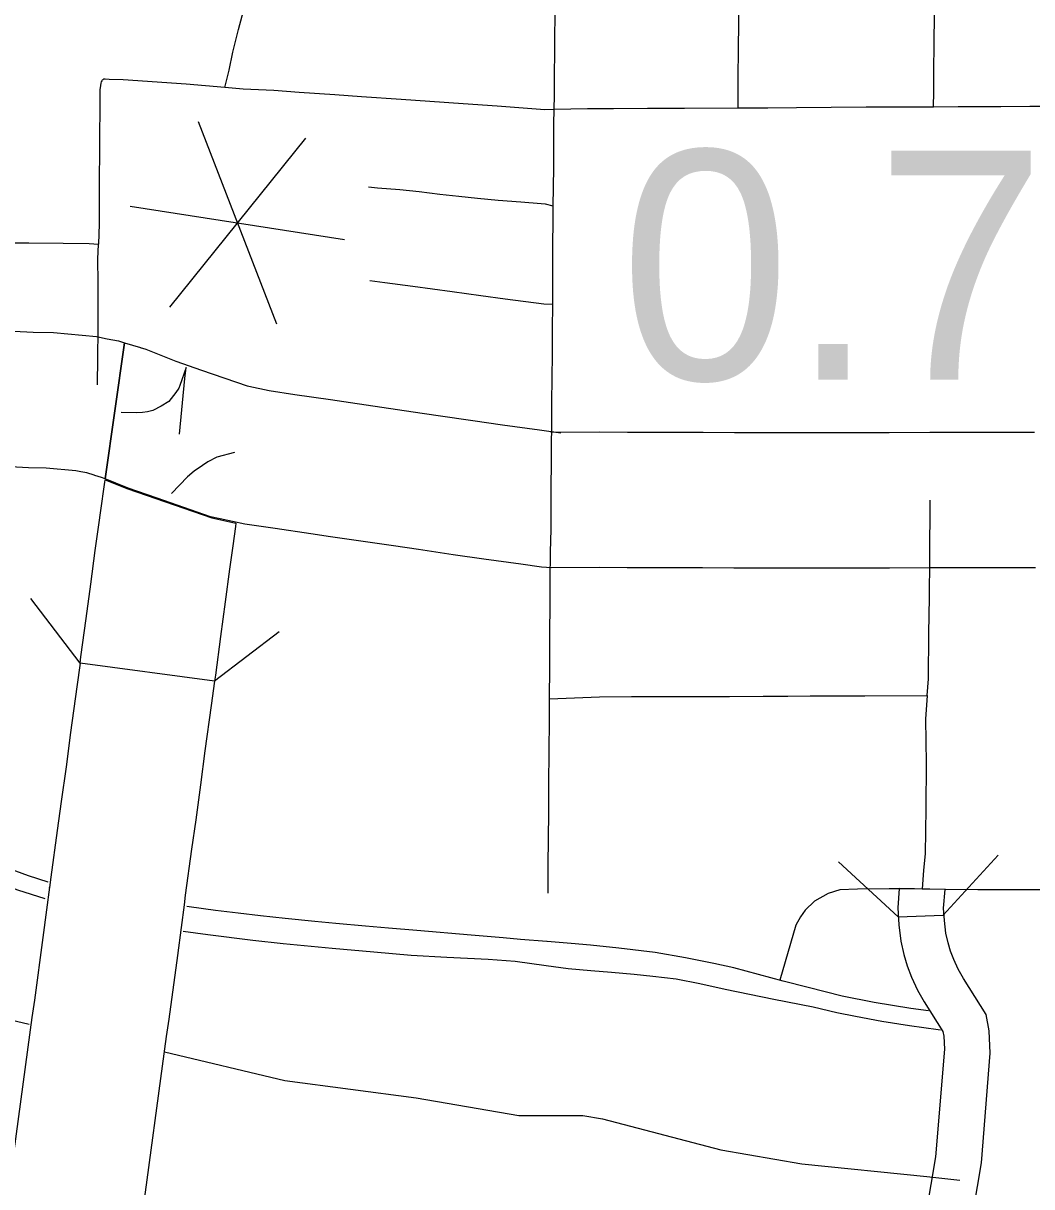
# Model space of a CAD drawing. Extents: x -19 to 366, y -4 to 359.
# Drawn here: x 155.0494 to 155.4015, y 191.8011 to 192.2072 of the extents above; entities that cross this region are included whole.
import ezdxf

# ---------------------------------------------------------------- set-up
doc = ezdxf.new("R2010")
doc.units = 0
for name, color, linetype in [('R_Border Prem', 7, 'Continuous'), ('R_Contour Annot', 7, 'Continuous'), ('R_Draft', 7, 'Continuous'), ('R_Striping', 7, 'Continuous'), ('R_Temp Easement Annot', 7, 'Continuous'), ('R_Vert Alg', 7, 'Continuous'), ('Sheet Fence', 7, 'Continuous'), ('T_Vehicle Path Lt Minor', 7, 'Continuous')]:
    doc.layers.add(name, color=color, linetype=linetype)

msp = doc.modelspace()

# ---------------------------------------------------------------- linework, layer by layer
at = {"layer": 'R_Border Prem'}
for points in [[(154.78377670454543, 191.93838598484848), (154.7963174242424, 191.93354640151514), (154.81856420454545, 191.92308579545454), (154.8596125, 191.90650473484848), (154.89284412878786, 191.89612878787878), (154.90422348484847, 191.89431780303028), (154.94541893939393, 191.8828640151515), (155.05149539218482, 191.85787707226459)], [(155.09875428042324, 191.84819123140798), (155.1406856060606, 191.83823257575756), (155.1865721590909, 191.83213087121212), (155.22242083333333, 191.82595170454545), (155.24477083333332, 191.82593390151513), (155.25159848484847, 191.82484734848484), (155.29297878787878, 191.81396458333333), (155.32124071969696, 191.80905606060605), (155.36484034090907, 191.80464545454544), (155.37643711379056, 191.8033651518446)]]:
    msp.add_lwpolyline(points, dxfattribs=at)
at = {"layer": 'R_Contour Annot'}
msp.add_line((155.07436221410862, 192.04942793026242), (155.07418872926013, 192.04947944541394), dxfattribs=at)
for points in [[(154.96591893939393, 192.09950568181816), (154.97705189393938, 192.09959109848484), (154.99178257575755, 192.0996106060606), (155.00597253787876, 192.09957765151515), (155.01530227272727, 192.09947613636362), (155.02937329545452, 192.09984318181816), (155.03927234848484, 192.10011950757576), (155.05285833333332, 192.0994058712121), (155.05989564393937, 192.09928125), (155.07490738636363, 192.09791988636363), (155.07871363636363, 192.09709583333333), (155.08263125, 192.09638200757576), (155.08475678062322, 192.09574342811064)], [(155.08475678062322, 192.09574342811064), (155.07801663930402, 192.04818421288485), (155.0766553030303, 192.04873674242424), (155.07436221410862, 192.04942793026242)], [(155.07418872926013, 192.04947944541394), (155.07154071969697, 192.05027481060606), (155.06945757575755, 192.05065454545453), (155.0677331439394, 192.0510278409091), (155.05733503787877, 192.05197064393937), (155.05119696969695, 192.0520793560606), (155.03869015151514, 192.0527361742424), (155.03065132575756, 192.05251174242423), (155.01566174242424, 192.0521208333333), (155.0056596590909, 192.0522299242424), (154.99175909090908, 192.0522621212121), (154.97726477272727, 192.05224299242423), (154.96628219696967, 192.05215871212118)], [(155.35524640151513, 191.90517424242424), (155.35472670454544, 191.89844734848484), (155.3550952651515, 191.89254848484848), (155.35579848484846, 191.88688749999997), (155.35687443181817, 191.8821587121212), (155.35805132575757, 191.8782452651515), (155.35951041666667, 191.87430795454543), (155.36163541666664, 191.8697255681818), (155.36399128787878, 191.86560624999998), (155.37048541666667, 191.85533428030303), (155.37079905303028, 191.8536602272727), (155.37100757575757, 191.8490990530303)], [(155.38705265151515, 191.84779015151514), (155.38670018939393, 191.85550416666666), (155.38561761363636, 191.86128200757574), (155.37767765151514, 191.87384071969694), (155.3758356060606, 191.8770615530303), (155.37426382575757, 191.88045113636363), (155.37319905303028, 191.8833240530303), (155.3723240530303, 191.88623409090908), (155.37154678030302, 191.88965), (155.3710024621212, 191.89403219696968), (155.37073390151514, 191.89832954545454), (155.37124015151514, 191.90488162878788), (155.35524640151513, 191.90517424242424)], [(155.37100748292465, 191.84909910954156), (155.36793939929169, 191.81149284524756), (155.3268825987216, 191.56816635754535), (155.31166298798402, 191.45241023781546)], [(155.31166298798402, 191.45241023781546), (155.32762410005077, 191.4503116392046), (155.34280548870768, 191.5657770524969), (155.3839284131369, 191.80949542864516), (155.38705265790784, 191.84779007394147)]]:
    msp.add_lwpolyline(points, dxfattribs=at)
at = {"layer": 'R_Draft'}
for p, q in [((155.1281193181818, 192.0805456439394), (155.12812045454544, 192.08054545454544)), ((155.23709886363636, 192.06425700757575), (155.2336284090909, 192.0644977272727)), ((155.09615662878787, 192.04142859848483), (155.0961524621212, 192.04143011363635)), ((155.11813863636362, 192.03426098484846), (155.11813977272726, 192.03426079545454)), ((155.23383106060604, 192.0171496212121), (155.2303606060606, 192.0173903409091)), ((155.29753958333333, 192.0170761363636), (155.29754602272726, 192.0170761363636)), ((155.366159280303, 192.01713579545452), (155.3661596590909, 192.01713579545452)), ((155.1161804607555, 191.9775635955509), (155.0692531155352, 191.98386465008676)), ((155.05857083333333, 191.90560416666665), (155.05858049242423, 191.90567821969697)), ((155.1055284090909, 191.89953257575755), (155.10551875, 191.89945852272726)), ((155.0575371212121, 191.8978043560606), (155.05753428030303, 191.8977827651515)), ((155.10447537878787, 191.89158465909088), (155.10447821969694, 191.89160625))]:
    msp.add_line(p, q, dxfattribs=at)
for points in [[(155.07801665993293, 192.04818420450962), (155.08475683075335, 192.0957434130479), (155.09037386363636, 192.0940558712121)], [(155.09020037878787, 192.09410738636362), (155.09223674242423, 192.09351249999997), (155.10265321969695, 192.08928484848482), (155.11164071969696, 192.08617367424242)], [(155.11163655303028, 192.0861751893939), (155.12756231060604, 192.08066571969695), (155.1281193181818, 192.0805456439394)], [(155.12812045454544, 192.08054545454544), (155.13523124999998, 192.07901193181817), (155.14422916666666, 192.07769696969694), (155.15663731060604, 192.07587329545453), (155.16360075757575, 192.07484696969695), (155.18551818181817, 192.07163749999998), (155.19425700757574, 192.07037897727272), (155.2063577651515, 192.06857253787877), (155.21674829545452, 192.06706174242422), (155.22964166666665, 192.06532916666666), (155.23709886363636, 192.06425700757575)], [(155.2336284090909, 192.0644977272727), (155.25047954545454, 192.0645698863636), (155.26037178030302, 192.06454090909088), (155.2728746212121, 192.06452878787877), (155.28676193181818, 192.06446344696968), (155.29771534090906, 192.06442424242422)], [(155.29772178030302, 192.06442424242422), (155.30572878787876, 192.0643933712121), (155.31551553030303, 192.0644134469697), (155.32210776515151, 192.0644375), (155.33134753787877, 192.06443106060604), (155.34179867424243, 192.0644246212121), (155.35171912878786, 192.06443257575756), (155.36598920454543, 192.06448390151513)], [(155.36598958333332, 192.06448390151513), (155.37743106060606, 192.06452499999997), (155.3879448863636, 192.06449621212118), (155.39880037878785, 192.06447253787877), (155.40253219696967, 192.0644971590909)], [(155.0692531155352, 191.98386465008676), (155.06954545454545, 191.98604185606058), (155.071365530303, 191.9994087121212), (155.07294337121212, 192.01144886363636), (155.07451079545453, 192.02316174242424), (155.07568636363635, 192.0313808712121), (155.0765664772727, 192.0379515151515), (155.0775899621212, 192.04544791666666), (155.07784848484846, 192.04699753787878)], [(155.0778403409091, 192.0469486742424), (155.07798594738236, 192.04783261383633), (155.0858841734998, 192.04469833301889), (155.11519401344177, 192.03456449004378), (155.12364021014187, 192.03272113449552)], [(155.0961524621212, 192.04143011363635), (155.08599450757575, 192.0449462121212), (155.07801665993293, 192.04818420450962)], [(155.11813977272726, 192.03426079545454), (155.11478617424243, 192.03498390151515), (155.09615662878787, 192.04142859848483)], [(155.12364021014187, 192.03272113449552), (155.1234880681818, 192.03160643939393), (155.12258787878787, 192.02488579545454), (155.12141268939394, 192.0166693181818), (155.11988200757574, 192.00523257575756), (155.11829734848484, 191.99313863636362), (155.11646704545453, 191.9796971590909), (155.11618057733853, 191.97756362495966)], [(155.2303606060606, 192.0173903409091), (155.2231193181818, 192.01843143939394), (155.21018844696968, 192.02016931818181), (155.19945625, 192.02172973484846), (155.18738655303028, 192.02353125), (155.17871325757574, 192.02478068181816), (155.15671856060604, 192.02800113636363), (155.14974261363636, 192.0290293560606), (155.13736325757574, 192.03084886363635), (155.12680738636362, 192.0323914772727), (155.11813863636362, 192.03426098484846)], [(155.29754602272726, 192.0170761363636), (155.28656609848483, 192.01711534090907), (155.27274015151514, 192.0171803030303), (155.2602793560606, 192.0171924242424), (155.25051174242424, 192.01722102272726), (155.23383106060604, 192.0171496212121)], [(155.3661596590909, 192.01713579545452), (155.35182329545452, 192.01708409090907), (155.34180284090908, 192.0170761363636), (155.3313164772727, 192.01708257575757), (155.3221778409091, 192.0170890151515), (155.31565037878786, 192.0170649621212), (155.30568598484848, 192.01704488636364), (155.29753958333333, 192.0170761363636)], [(155.40284545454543, 192.01714981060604), (155.39890568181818, 192.0171236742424), (155.38782859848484, 192.01714772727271), (155.37745113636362, 192.01717613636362), (155.366159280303, 192.01713579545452)], [(155.06925310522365, 191.98386457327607), (155.06813749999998, 191.97555606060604), (155.06591079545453, 191.95966212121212), (155.0643174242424, 191.94771950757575), (155.06267499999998, 191.93557708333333), (155.0612789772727, 191.92542992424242), (155.05902670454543, 191.90912973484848), (155.05857083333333, 191.90560416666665)], [(155.11618057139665, 191.97756358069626), (155.11504696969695, 191.9691208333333), (155.11282291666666, 191.9532465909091), (155.1112443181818, 191.9414153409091), (155.1095890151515, 191.9291774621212), (155.10818390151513, 191.91896287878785), (155.10595776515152, 191.90285321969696), (155.1055284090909, 191.89953257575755)], [(155.05858049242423, 191.90567821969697), (155.0575371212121, 191.8978043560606)], [(155.10551875, 191.89945852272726), (155.10447537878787, 191.89158465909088)], [(155.05753428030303, 191.8977827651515), (155.0562674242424, 191.88815378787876), (155.05328314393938, 191.86619374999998), (155.0523962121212, 191.8601837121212), (155.03486268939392, 191.73054412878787), (155.0234159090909, 191.6460721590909)], [(155.10447821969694, 191.89160625), (155.1031981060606, 191.88187765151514), (155.10016382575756, 191.85954943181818), (155.09927916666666, 191.85355416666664), (155.0817831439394, 191.72419223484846), (155.07033560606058, 191.63971420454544)]]:
    msp.add_lwpolyline(points, dxfattribs=at)
at = {"layer": 'R_Striping'}
for points in [[(155.1197212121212, 192.1848323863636), (155.12126931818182, 192.19088125), (155.1225740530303, 192.19713882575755), (155.1245625, 192.20509715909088), (155.12586553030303, 192.20983503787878), (155.12755909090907, 192.2157818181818)], [(155.23476988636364, 192.17712594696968), (155.23488106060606, 192.18213333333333), (155.23490075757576, 192.18938920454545), (155.23495700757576, 192.196996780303), (155.23503295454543, 192.2023909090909), (155.23511780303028, 192.20984166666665), (155.23514829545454, 192.21359034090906)], [(155.29896268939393, 192.1775827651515), (155.29905321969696, 192.1824712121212), (155.2990630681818, 192.18927632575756), (155.29913390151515, 192.1971952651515), (155.2992462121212, 192.20848068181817), (155.29930227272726, 192.21215359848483)], [(155.36720662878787, 192.17799204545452), (155.36728011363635, 192.18344848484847), (155.36737897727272, 192.19201950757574), (155.36744299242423, 192.19858693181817), (155.3675662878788, 192.21191136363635)], [(155.0767846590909, 192.1871475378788), (155.07660511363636, 192.18683124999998), (155.07647689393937, 192.18636231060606), (155.07633522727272, 192.18555170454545), (155.07616950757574, 192.183953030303), (155.0760765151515, 192.17599545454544), (155.076059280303, 192.1694321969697), (155.0760346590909, 192.16155643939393), (155.0759390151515, 192.15366382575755), (155.0758912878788, 192.14575511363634), (155.07583825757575, 192.13722386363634), (155.0756225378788, 192.13018390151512)], [(155.1197212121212, 192.1848323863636), (155.1062121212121, 192.18595378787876), (155.08428295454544, 192.1874606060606), (155.07942234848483, 192.18764734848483), (155.07795113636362, 192.18775113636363), (155.07743219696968, 192.1876880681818), (155.07712803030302, 192.18755208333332), (155.07696647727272, 192.18741363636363), (155.0767846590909, 192.1871475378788)], [(155.23476988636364, 192.17712594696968), (155.23147992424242, 192.17705662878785), (155.2148886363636, 192.17828749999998), (155.20299886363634, 192.17909962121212), (155.19129791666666, 192.17992821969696), (155.18130643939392, 192.1806193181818), (155.16746969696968, 192.18159469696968), (155.15814223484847, 192.1822577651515), (155.14575359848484, 192.1831198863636), (155.13687727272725, 192.18375170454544), (155.12620321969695, 192.18429166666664), (155.1197212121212, 192.1848323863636)], [(155.43618200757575, 192.17849412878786), (155.4206649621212, 192.17862575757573), (155.40703674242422, 192.17818503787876), (155.40087935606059, 192.17815814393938)], [(155.23445227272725, 192.143403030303), (155.2346452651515, 192.15673522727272), (155.23462196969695, 192.16306003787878), (155.23468106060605, 192.17218143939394), (155.23476988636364, 192.17712594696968)], [(155.29896268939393, 192.1775827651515), (155.28025587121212, 192.17747045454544), (155.26739696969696, 192.17743503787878), (155.25546344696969, 192.17733579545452), (155.2463683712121, 192.17736003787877), (155.23476988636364, 192.17712594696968)], [(155.36720662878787, 192.17799204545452), (155.35617102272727, 192.1779496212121), (155.34371420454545, 192.17792594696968), (155.33149696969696, 192.17781534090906), (155.31935056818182, 192.17770359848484), (155.30940511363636, 192.17764659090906), (155.29896268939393, 192.1775827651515)], [(155.40087935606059, 192.17815814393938), (155.39067329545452, 192.17811041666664), (155.3857948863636, 192.17810643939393), (155.37580284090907, 192.17802670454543), (155.36720662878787, 192.17799204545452)], [(155.23445227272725, 192.143403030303), (155.2316827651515, 192.144146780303), (155.23025852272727, 192.14424659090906), (155.22311249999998, 192.14482689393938), (155.21523200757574, 192.14541477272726), (155.20798768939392, 192.14610473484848), (155.2014778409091, 192.14679261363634), (155.19484981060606, 192.1474774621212), (155.18759905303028, 192.14838314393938), (155.18085018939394, 192.14915284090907), (155.1730653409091, 192.1497083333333), (155.16993376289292, 192.15001161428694)], [(155.2342475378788, 192.10906174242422), (155.23430606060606, 192.12214412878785), (155.23433295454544, 192.13074564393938), (155.23437367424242, 192.13730625), (155.23445227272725, 192.143403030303)], [(155.02068541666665, 192.13068787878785), (155.0331212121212, 192.13061875), (155.0513837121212, 192.13054318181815), (155.06336761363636, 192.13052803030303), (155.07239696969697, 192.13033314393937), (155.0756225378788, 192.13018390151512)], [(155.07526988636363, 192.08100075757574), (155.07541363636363, 192.0904443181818), (155.07549905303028, 192.10026193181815), (155.07556988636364, 192.1081865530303), (155.0755971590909, 192.1167708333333), (155.07547291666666, 192.12490246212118), (155.0756225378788, 192.13018390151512)], [(155.2342475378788, 192.10906174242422), (155.23111837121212, 192.10916382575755), (155.21766098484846, 192.11091515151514), (155.20909999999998, 192.1120871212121), (155.19911174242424, 192.11344734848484), (155.18536477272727, 192.11538522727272), (155.17568731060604, 192.11667215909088), (155.17038290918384, 192.1173180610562)], [(155.23400473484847, 192.07441458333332), (155.2340990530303, 192.08391571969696), (155.23418882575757, 192.09120928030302), (155.23422064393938, 192.10045700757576), (155.2342475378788, 192.10906174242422)], [(155.10625397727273, 192.08713011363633), (155.10405113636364, 192.08079791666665), (155.1037005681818, 192.07986022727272), (155.10270227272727, 192.07839337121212), (155.10108579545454, 192.07621799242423), (155.10016799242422, 192.075215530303), (155.09756515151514, 192.07357348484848), (155.09464924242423, 192.07207878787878), (155.0927698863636, 192.07156666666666), (155.0910712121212, 192.071346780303), (155.08891893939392, 192.0712524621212), (155.08356231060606, 192.0713827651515)], [(155.10389659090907, 192.06380189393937), (155.10584924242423, 192.08324261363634), (155.10625397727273, 192.08713011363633)], [(155.23372973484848, 192.0408236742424), (155.23384678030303, 192.0582981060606), (155.23392954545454, 192.06821382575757), (155.23400473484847, 192.07441458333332)], [(155.12312954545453, 192.05740321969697), (155.11695018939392, 192.05574924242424), (155.11384829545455, 192.05413352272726), (155.1119433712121, 192.0528971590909), (155.10906780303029, 192.05084071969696), (155.10673333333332, 192.04892253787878), (155.10119981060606, 192.04310075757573)], [(155.2331515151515, 191.97146041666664), (155.23320037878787, 191.98251287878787), (155.23329583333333, 191.9943458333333), (155.23333219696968, 192.0042365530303), (155.2334071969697, 192.01281609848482), (155.23353920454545, 192.02265321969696), (155.2336803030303, 192.0306034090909), (155.23372973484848, 192.0408236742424)], [(155.36505757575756, 191.97263049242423), (155.3654774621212, 191.97840530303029), (155.36564166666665, 191.99428162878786), (155.36583143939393, 192.00695), (155.36595890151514, 192.02012348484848), (155.36607443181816, 192.04080984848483)], [(155.05813579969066, 191.9074490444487), (155.05807877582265, 191.90746397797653), (155.05119260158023, 191.9096365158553), (155.04096873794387, 191.9133690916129), (155.03202214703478, 191.91712212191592), (155.01918843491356, 191.92335962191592), (155.00890131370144, 191.9291787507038), (154.9979372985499, 191.9362637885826), (154.98885870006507, 191.9428685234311), (154.979712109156, 191.95014712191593), (154.970799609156, 191.95752704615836), (154.95941002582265, 191.9669571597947), (154.94792347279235, 191.9764618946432), (154.9390102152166, 191.98388083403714), (154.92937896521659, 191.99152041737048), (154.92089620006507, 191.99800375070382), (154.91279866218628, 192.00426473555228), (154.90587726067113, 192.00998651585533), (154.8961857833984, 192.01886303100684)], [(154.8931251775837, 192.01511560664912), (154.89955529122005, 192.0091813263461), (154.9090030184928, 192.00132829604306), (154.92301760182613, 191.98965367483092), (154.93666381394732, 191.97841522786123), (154.94882934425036, 191.96837431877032), (154.9598041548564, 191.95935197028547), (154.97010150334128, 191.95080746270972), (154.97991192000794, 191.94270746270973), (154.98704184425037, 191.93711977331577), (154.99776097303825, 191.92951825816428), (155.00840718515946, 191.92276768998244), (155.01816059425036, 191.91737109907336), (155.02520434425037, 191.91387829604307), (155.03768332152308, 191.90840916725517), (155.04736059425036, 191.90475803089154), (155.05689215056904, 191.90168301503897)], [(155.23266974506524, 191.9035710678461), (155.2327087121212, 191.91340359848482), (155.23284602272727, 191.93178011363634), (155.23292821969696, 191.9416958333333), (155.2330183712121, 191.9529452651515), (155.23311174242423, 191.96408200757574), (155.2331515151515, 191.97146041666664)], [(155.2331515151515, 191.97146041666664), (155.25056287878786, 191.97211723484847), (155.2617399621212, 191.97218219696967), (155.27289318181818, 191.97223409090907), (155.2847346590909, 191.97224791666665), (155.2959361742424, 191.97226874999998), (155.30775303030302, 191.97230587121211), (155.31630075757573, 191.9723803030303), (155.32418541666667, 191.9724352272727), (155.33403731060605, 191.9724606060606), (155.34322537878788, 191.97250132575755), (155.36505757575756, 191.97263049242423)], [(155.36505757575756, 191.97263049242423), (155.36445454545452, 191.96429015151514), (155.36462973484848, 191.9489303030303), (155.36448693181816, 191.93310208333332), (155.36427140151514, 191.91733693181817), (155.36375473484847, 191.91166268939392), (155.36324261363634, 191.90501950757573)], [(155.36324261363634, 191.90501950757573), (155.3561337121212, 191.9051418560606), (155.3517761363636, 191.90512973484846), (155.34064962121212, 191.90498674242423), (155.3345477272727, 191.90470037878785), (155.33041609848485, 191.90347443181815), (155.32568920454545, 191.9007611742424), (155.32244299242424, 191.89765700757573), (155.3208073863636, 191.8953327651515), (155.31916647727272, 191.8923712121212), (155.31355059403, 191.8731821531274)], [(155.43406079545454, 191.90487140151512), (155.42605549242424, 191.90488674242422), (155.41824071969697, 191.90486628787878), (155.41104261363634, 191.9047996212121), (155.40315662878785, 191.9047765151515), (155.38271988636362, 191.9047043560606), (155.37141780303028, 191.90487897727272), (155.36324261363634, 191.90501950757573)], [(155.2322492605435, 191.8866583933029), (155.22306005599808, 191.88743812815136), (155.2169106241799, 191.88796824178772), (155.2057746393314, 191.8889093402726), (155.18682634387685, 191.89053490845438), (155.17692577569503, 191.89135536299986), (155.16890001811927, 191.89205441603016), (155.15852198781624, 191.89300952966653), (155.15123013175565, 191.8937123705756), (155.14087255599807, 191.8947536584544), (155.13227217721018, 191.8956695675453), (155.1243827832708, 191.89655043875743), (155.11646649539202, 191.89753452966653), (155.10728694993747, 191.89878869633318), (155.1065036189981, 191.898901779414)], [(155.10526765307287, 191.89029558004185), (155.11385982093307, 191.88918281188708), (155.12959637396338, 191.88723034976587), (155.14012421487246, 191.88604909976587), (155.157297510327, 191.8843583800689), (155.1717590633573, 191.88307296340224), (155.18479523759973, 191.88194853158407), (155.19729637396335, 191.88129209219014), (155.2117643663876, 191.88057201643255), (155.22114258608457, 191.8798009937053), (155.2319384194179, 191.87836368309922)], [(155.31470684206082, 191.8728715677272), (155.29747782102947, 191.87749953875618), (155.2905158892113, 191.87905957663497), (155.28065111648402, 191.88106071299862), (155.27001077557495, 191.8828432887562), (155.2573639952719, 191.88442586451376), (155.2474596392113, 191.88537681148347), (155.24073729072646, 191.88602927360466), (155.23226096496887, 191.886753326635)], [(155.2319384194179, 191.87836368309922), (155.23964201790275, 191.8773409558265), (155.24755262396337, 191.87654076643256), (155.25474580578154, 191.87596766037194), (155.2627012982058, 191.875254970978), (155.2692090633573, 191.87462883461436), (155.27731323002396, 191.87370137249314), (155.28567402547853, 191.8720996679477), (155.2944249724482, 191.8701184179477), (155.31143410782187, 191.86662946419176)], [(155.365428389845, 191.86256095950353), (155.35927900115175, 191.8633759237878), (155.3464755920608, 191.86543463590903), (155.33537483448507, 191.86758198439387), (155.32341839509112, 191.8706225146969), (155.31470684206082, 191.8728715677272)], [(155.31143410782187, 191.86662946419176), (155.32516976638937, 191.86387512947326), (155.3334449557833, 191.86196603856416), (155.33997336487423, 191.86066244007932), (155.34921408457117, 191.85895334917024), (155.35882885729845, 191.85738952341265), (155.36881825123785, 191.85597304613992), (155.36966276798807, 191.85585901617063)]]:
    msp.add_lwpolyline(points, dxfattribs=at)
at = {"layer": 'R_Temp Easement Annot'}
for p, q in [((155.3705477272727, 191.89591912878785), (155.38980946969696, 191.91680132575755)), ((155.3549240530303, 191.8952884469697), (155.3340418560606, 191.91455)), ((155.3549240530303, 191.8952884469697), (155.3705477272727, 191.89591912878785))]:
    msp.add_line(p, q, dxfattribs=at)
at = {"layer": 'R_Vert Alg'}
for points in [[(155.06925303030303, 191.98386458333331), (155.0520168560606, 192.00644753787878)], [(155.13876344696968, 191.99479981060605), (155.11618049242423, 191.9775636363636)]]:
    msp.add_lwpolyline(points, dxfattribs=at)
at = {"layer": 'Sheet Fence'}
for points in [[(156.50946109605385, 189.3936996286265), (156.44758617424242, 191.65634204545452), (156.21139602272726, 200.27623352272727), (155.97446079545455, 208.89626344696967), (155.7367818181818, 217.51643257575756), (155.4983602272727, 226.13674071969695), (155.25919696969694, 234.75718825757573), (155.01929337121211, 243.37777537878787), (154.77865018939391, 251.9985024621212), (154.53726893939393, 260.61936950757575), (154.2951505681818, 269.24037670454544), (154.05229602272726, 277.86152443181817), (153.8087068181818, 286.48281287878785), (153.5643837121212, 295.10424223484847), (153.31932784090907, 303.72581249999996), (153.073540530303, 312.34752405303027), (152.82702291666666, 320.96937727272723), (152.57977613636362, 329.5913719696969), (152.33180113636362, 338.21350852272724), (152.08309924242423, 346.8357871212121)], [(0, 189.51617140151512), (7.112139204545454, 189.52059356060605), (14.224267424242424, 189.53385984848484), (21.336373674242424, 189.55597045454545), (28.448446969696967, 189.58692518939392), (35.56047613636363, 189.6267240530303), (42.672450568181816, 189.67536685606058), (49.78435871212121, 189.73285378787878), (56.89619015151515, 189.79918446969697), (64.00793333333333, 189.87435909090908), (71.11957765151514, 189.95837727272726), (78.23111212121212, 190.05123920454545), (85.34252537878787, 190.1529443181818), (92.45380681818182, 190.2634928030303), (99.56494526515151, 190.38288428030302), (106.67592973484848, 190.51111874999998), (113.78674924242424, 190.64819583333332), (120.8973928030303, 190.7941153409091), (128.00784943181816, 190.94887727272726), (135.11810795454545, 191.11248106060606), (142.2281577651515, 191.28492670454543), (149.3379875, 191.46621382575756), (156.44758617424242, 191.65634204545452), (163.55694318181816, 191.85531136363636), (170.6660471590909, 192.0631212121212), (177.77488712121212, 192.27977140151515), (184.88345227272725, 192.5052615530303), (191.99173143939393, 192.73959109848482), (199.09971382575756, 192.9827602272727), (206.20738825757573, 193.23476799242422), (213.31474393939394, 193.49561439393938), (220.42176950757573, 193.76529867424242), (227.5284543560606, 194.0438208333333), (234.6347875, 194.33118011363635), (241.74075757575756, 194.6273761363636), (248.8463539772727, 194.93240852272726), (255.95156553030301, 195.24627670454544), (263.05638124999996, 195.5689803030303), (270.16079015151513, 195.90051893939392), (277.26478125, 196.24089166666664), (284.36834374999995, 196.59009829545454), (291.47146628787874, 196.9481384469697), (298.5741382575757, 197.31501098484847), (305.67634848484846, 197.6907159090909), (312.7780859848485, 198.0752524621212), (319.8793399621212, 198.46861988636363), (326.9800990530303, 198.8708178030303), (334.0803526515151, 199.28184545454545), (341.1800895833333, 199.70170208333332)]]:
    msp.add_spline(points, degree=3, dxfattribs=at)
at = {"layer": 'T_Vehicle Path Lt Minor'}
for p, q in [((155.11049867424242, 192.1729568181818), (155.13783844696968, 192.10230454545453)), ((155.14792689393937, 192.16713219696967), (155.1004102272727, 192.1081289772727)), ((155.08674015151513, 192.14345511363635), (155.16159678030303, 192.13180606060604))]:
    msp.add_line(p, q, dxfattribs=at)

# ---------------------------------------------------------------- texts
msp.add_text('0.7', height=0.07999999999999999, rotation=359.98960555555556, dxfattribs=at).set_placement((155.25776363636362, 192.0828278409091))

doc.saveas('drawing.dxf')
